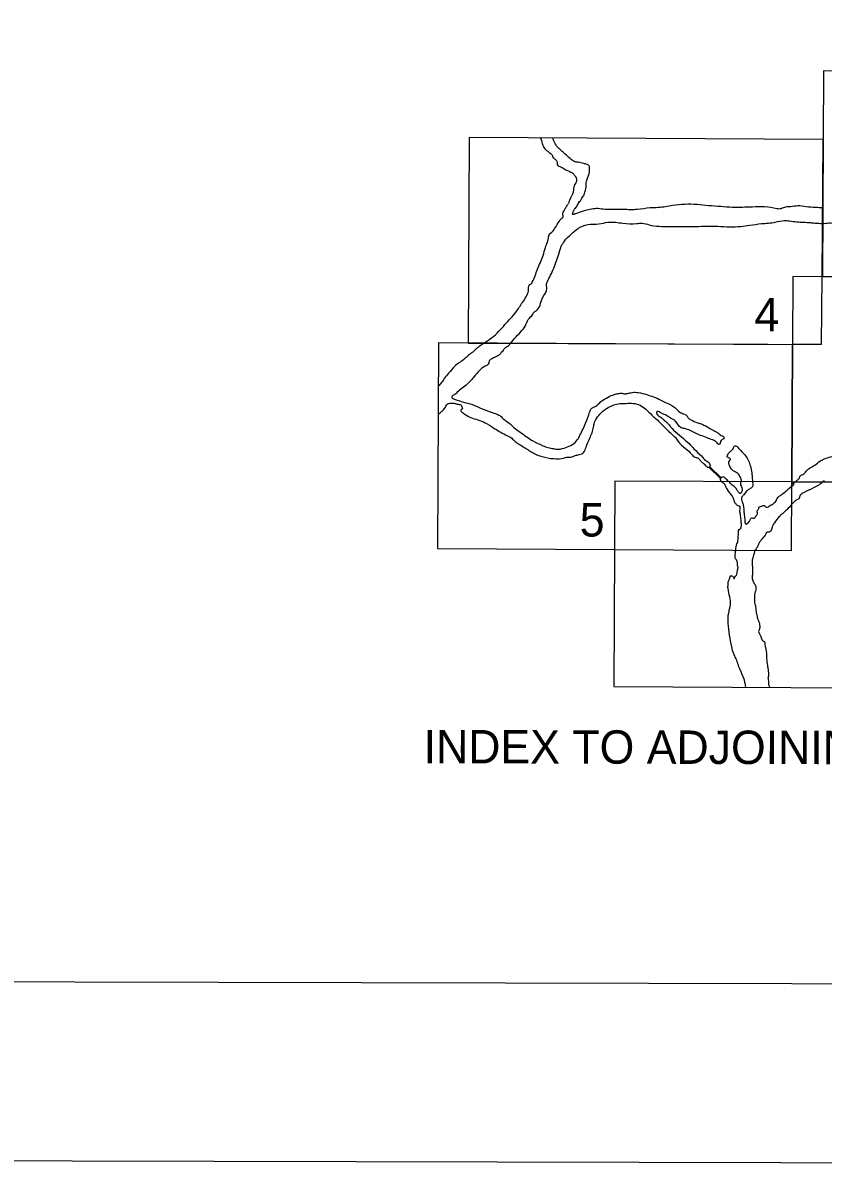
# Model space of a CAD drawing. Extents: x 3177385 to 3215275, y 903885 to 929304.
# Drawn here: x 3200589 to 3203387, y 904468 to 908477 of the extents above; entities that cross this region are included whole.
import ezdxf

# ---------------------------------------------------------------- set-up
doc = ezdxf.new("R2010")
doc.units = 0
for name, color, linetype in [('G-ANNO-NPLT', 7, 'Continuous'), ('V-ANNO-NPLT', 7, 'Continuous'), ('V-ANNO-SYMB', 7, 'Continuous')]:
    doc.layers.add(name, color=color, linetype=linetype)

msp = doc.modelspace()

# ---------------------------------------------------------------- linework, layer by layer
at = {"layer": 'G-ANNO-NPLT'}
msp.add_lwpolyline([(3177968.5, 904553.8), (3214635.1, 904468.5), (3214691.3, 928635.1), (3178024.7, 928720.4)], close=True, dxfattribs=at)
at = {"layer": 'V-ANNO-NPLT'}
for points in [[(3204621, 907585.3), (3204624, 908303.8), (3203387.6, 908309.4), (3203384, 907591), (3204621, 907585.3)], [(3203383, 907591), (3203386.4, 908070), (3202149.8, 908076.7), (3202145.6, 907358.3)], [(3203277.3, 906873.1), (3204514.9, 906867.4), (3204517.9, 907585.8), (3203280.9, 907591.5), (3203277.3, 906873.1)], [(3203279.7, 907354.5), (3203381.4, 907354.1), (3203383, 907591)], [(3202038.2, 906640.5), (3203276, 906633.7), (3203279.7, 907352.1), (3202042.5, 907358.9), (3202038.2, 906640.5)], [(3202145.6, 907358.3), (3203193.6, 907354.8)], [(3203028.4, 906885.1), (3202987.2, 906925.3)], [(3202989.2, 906927.1), (3203030.8, 906887.8)], [(3202654.5, 906158.1), (3203892.7, 906151.7), (3203896.1, 906870.1), (3203277.3, 906873.3)], [(3203277.3, 906873.3), (3202658.4, 906876.4), (3202657.1, 906637.1)], [(3202657.1, 906637.1), (3202654.5, 906158.1)]]:
    msp.add_lwpolyline(points, dxfattribs=at)
for points in [[(3202396.3, 908075.1), (3202400.8, 908070.3), (3202403.4, 908060.8), (3202411, 908041.1), (3202416.2, 908034.3), (3202423.8, 908029.1), (3202434.9, 908019.7), (3202438.4, 908017.1), (3202440.9, 908012.8), (3202443.5, 908005.9), (3202447.7, 908002.5), (3202455.4, 907993.9), (3202457.1, 907987.9), (3202458.8, 907978.5), (3202466.5, 907975.1), (3202481, 907967.3), (3202504.9, 907956.1), (3202515.2, 907948.4), (3202521.1, 907939.8), (3202524.5, 907931.2), (3202524.5, 907922.7), (3202520.2, 907915), (3202514.2, 907898.7), (3202513.3, 907887.6), (3202509.9, 907876.5), (3202504.7, 907867.9), (3202496.1, 907845.7)], [(3202555.1, 907821.4), (3202540.5, 907817.3), (3202527.7, 907812.2), (3202520.8, 907810.5), (3202516.6, 907808.8), (3202513.1, 907808), (3202510.6, 907808.8), (3202511.4, 907812.3), (3202514.9, 907822.5), (3202520.9, 907830.2), (3202528.6, 907842.2), (3202532.1, 907849.9), (3202538.1, 907855.9), (3202543.2, 907865.3), (3202548.4, 907871.3), (3202552.7, 907881.5), (3202557, 907896.9), (3202558.7, 907908.1), (3202557.9, 907914.9), (3202559.6, 907924.3), (3202561.3, 907931.2), (3202563.9, 907938), (3202567.3, 907945.7), (3202569.9, 907956), (3202570, 907968), (3202570, 907975.7), (3202561.4, 907982.5), (3202550.3, 907986), (3202529.8, 907990.3), (3202516.1, 907992.9), (3202502.5, 908003.2), (3202484.6, 908018.7), (3202470.9, 908031.6), (3202460.7, 908041), (3202453, 908050.4), (3202449.6, 908055.6), (3202441.2, 908075.1)], [(3202200.4, 907358), (3202228.8, 907377.6), (3202252.3, 907398.3), (3202274.5, 907423.2), (3202313.3, 907467.3), (3202335.5, 907500.4), (3202356.3, 907540.5), (3202357.7, 907557.1), (3202360.5, 907562.6), (3202366, 907565.4), (3202370.1, 907570.9), (3202388.2, 907616.5), (3202407.7, 907664.8), (3202416, 907692.4), (3202422.9, 907710.4), (3202427.1, 907729.7), (3202428.5, 907736.7), (3202434.1, 907742.2), (3202449.3, 907760.1), (3202464.6, 907785), (3202472.9, 907794.6), (3202478.4, 907800.1), (3202477, 907807.1), (3202478.4, 907815.4), (3202482.6, 907823.6), (3202488.1, 907833.3), (3202495.1, 907844.3)], [(3203386.6, 907830.5), (3203360.3, 907832), (3203327.2, 907834.8), (3203298.2, 907837.6), (3203273.3, 907834.9), (3203255.4, 907833.6), (3203240.2, 907828.1), (3203233.2, 907826.7), (3203225, 907828.1), (3203139.3, 907833.9), (3203104.8, 907832.6), (3203068.9, 907832.6), (3203028.9, 907835.5), (3202986.1, 907838.4), (3202946, 907842.6), (3202860.4, 907838.7), (3202810.6, 907831.9), (3202781.6, 907830.5), (3202737.4, 907825.1), (3202687.7, 907825.2), (3202649, 907825.3), (3202624.2, 907825.4), (3202599.3, 907828.2), (3202555.1, 907821.4)], [(3203384.3, 907776), (3203408.3, 907778.2), (3203428, 907777.2), (3203443, 907775.3), (3203461.8, 907772.5), (3203475.9, 907772.4), (3203491.8, 907770.5), (3203505.9, 907769.5), (3203515.3, 907766.7), (3203517.2, 907762.9), (3203516.2, 907756.4), (3203521.8, 907753.5), (3203532.1, 907753.5), (3203551.9, 907751.6), (3203559.4, 907747.8), (3203570.6, 907747.8), (3203578.1, 907750.6), (3203625.1, 907755.2), (3203660.8, 907761.7), (3203682.4, 907767.2), (3203705.8, 907776.6), (3203725.6, 907789.7), (3203731.2, 907796.3), (3203732.2, 907807.5), (3203742.5, 907811.3), (3203766.9, 907813.1), (3203787.6, 907816.8), (3203808.3, 907823.3), (3203826.1, 907829.9), (3203837.4, 907828), (3203845.8, 907825.1), (3203859, 907827), (3203866.5, 907828.8)], [(3202293.7, 907357.5), (3202313.1, 907380.2), (3202333.8, 907402.3), (3202347.7, 907423), (3202356, 907440.9), (3202371.3, 907458.9), (3202375.4, 907465.8), (3202383.7, 907471.3), (3202405.9, 907516.9), (3202421.2, 907548.6), (3202419.8, 907558.3), (3202425.4, 907579), (3202431, 907590.1), (3202442.1, 907613.6), (3202461.5, 907666.1), (3202471.3, 907696.5), (3202482.3, 907714.4), (3202505.9, 907739.2), (3202529.4, 907758.5), (3202564, 907772.3), (3202602.6, 907775), (3202634.4, 907780.4), (3202686.9, 907777.5), (3202733.9, 907776), (3202754.6, 907777.4), (3202778, 907771.8), (3202848.5, 907766.1), (3202925.8, 907765.9), (3202996.2, 907767.1), (3203018.3, 907767.1)], [(3203018.3, 907767.1), (3203060.5, 907764.9), (3203097.8, 907766.2), (3203130.9, 907770.3), (3203171, 907775.7), (3203219.3, 907781.1), (3203251.1, 907786.6), (3203269.1, 907785.2), (3203293.9, 907782.3), (3203318.8, 907780.9), (3203342.2, 907779.5), (3203358.8, 907778), (3203384.3, 907776)], [(3202200.4, 907358), (3202188.1, 907348.7), (3202172.7, 907337.1), (3202158, 907323.9), (3202143.4, 907313), (3202133.1, 907302.8), (3202116.3, 907291.1), (3202098.7, 907277.2), (3202077.5, 907253.1), (3202062.1, 907234.1), (3202051.8, 907219.5), (3202041.6, 907207.3)], [(3202293.7, 907357.5), (3202290.4, 907353.6), (3202287.5, 907350), (3202283.1, 907346.3), (3202276.5, 907341.9), (3202272.1, 907338.3), (3202268.4, 907333.9), (3202267, 907331.7), (3202261.1, 907325.1), (3202254.5, 907317.1), (3202244.3, 907311.3), (3202230.4, 907304.7), (3202222.3, 907299.6), (3202220.1, 907297.4), (3202218.6, 907293), (3202215.7, 907284.3), (3202205.4, 907277.7), (3202167.3, 907241.9), (3202142.4, 907214.9), (3202124.9, 907200.3), (3202107.3, 907186.5), (3202096.3, 907177), (3202089.7, 907173.3), (3202089, 907168.2), (3202089.7, 907166), (3202094.8, 907163.1), (3202129.9, 907152), (3202160.5, 907143.2), (3202189, 907131.4), (3202225.5, 907117.4), (3202246, 907110.1)], [(3202487.6, 906993.9), (3202510.3, 907004.1), (3202527.2, 907020.1), (3202536.7, 907036.2), (3202557.3, 907080.8), (3202570.5, 907116.6), (3202574.9, 907126.9), (3202591.7, 907138.5), (3202610.1, 907153.8), (3202635.7, 907169.9), (3202656.2, 907178.6), (3202670.1, 907182.2), (3202683.9, 907182.9), (3202690.5, 907181.5), (3202702.9, 907182.2), (3202719.8, 907185.8), (3202740.2, 907185.7), (3202770.2, 907178.4), (3202794.3, 907170.2), (3202806, 907165.8)], [(3202806, 907165.8), (3202833.7, 907151.9), (3202864.4, 907135.7), (3202893.5, 907112.9), (3202909.6, 907104.9), (3202914.7, 907096.8), (3202924.2, 907090.2), (3202947.6, 907079.9), (3202957.8, 907076.9), (3202981.9, 907065.9), (3203000.1, 907054.9), (3203016.9, 907046.1), (3203030.8, 907035.8), (3203038.1, 907031.4), (3203040.3, 907027.7), (3203039.5, 907024.1), (3203033.7, 907021.2), (3203028.5, 907014.6), (3203027.1, 907008.7), (3203022.7, 907003.6), (3203013.9, 907012.4), (3203000, 907019.8), (3202981.8, 907027.1), (3202958.4, 907036), (3202938, 907044.8), (3202909.5, 907058), (3202894.9, 907061), (3202890.5, 907062.5), (3202870.8, 907085.2), (3202853.3, 907096.2), (3202835.8, 907107.2), (3202817.5, 907115.3), (3202809.5, 907119), (3202804.4, 907117.5), (3202805.1, 907111.7), (3202819, 907099.2), (3202864.2, 907054.5), (3202891.2, 907031), (3202918.1, 907007.5), (3202934.9, 906989.2), (3202961.2, 906964.3)], [(3202041.4, 907109.3), (3202047.9, 907114.9), (3202056.7, 907122.9), (3202066.2, 907133.9), (3202069.9, 907141.2), (3202077.2, 907147.8), (3202085.3, 907148.5), (3202099.2, 907147.7), (3202110.8, 907144.8), (3202121.8, 907141.1), (3202123.2, 907136), (3202126.2, 907130.1), (3202119.6, 907123.5), (3202121, 907119.1), (3202126.1, 907115.5), (3202132, 907111.1)], [(3202489, 906959.5), (3202509.5, 906960.9), (3202520.4, 906965.3), (3202534.3, 906968.9), (3202549.7, 906976.9), (3202557.8, 906994.5), (3202571, 907025.9), (3202584.3, 907065.4), (3202586.5, 907077.8), (3202594.6, 907095.3), (3202610.7, 907115.1), (3202635.6, 907133.3), (3202675.8, 907147.1), (3202697.7, 907147.8), (3202723.3, 907147.7), (3202746.7, 907141.1), (3202767.1, 907127.1), (3202788.3, 907106.6), (3202807.2, 907089.7)], [(3202132, 907111.1), (3202155.3, 907097.8), (3202179.4, 907090.5), (3202205, 907080.2), (3202234.2, 907062.5), (3202275.8, 907038.3), (3202295.5, 907028), (3202306.4, 907017.7), (3202337.8, 906996.4), (3202370.6, 906975.9), (3202388.2, 906967.1), (3202404.2, 906961.9), (3202444.4, 906954.5), (3202482.4, 906957.3), (3202489, 906959.5)], [(3202246, 907110.1), (3202259.1, 907102.7), (3202270.1, 907092.4), (3202293.4, 907074.8), (3202310.2, 907059.4), (3202332.1, 907044), (3202354, 907027.9), (3202374.4, 907015.4), (3202406.5, 906999.9), (3202425.5, 906993.3), (3202443.8, 906989.6), (3202461.3, 906987.4), (3202487.6, 906993.9)], [(3202807.2, 907089.7), (3202840.8, 907056), (3202864.9, 907033.3), (3202870.7, 907028.1), (3202880.2, 907014.9), (3202905.7, 906990), (3202927.6, 906969.5), (3202939.2, 906959.2), (3202945.8, 906957.7)], [(3203294.5, 906877.6), (3203301.6, 906883.9), (3203303.7, 906886), (3203304.8, 906891.3), (3203312.1, 906897.5), (3203324.7, 906906.9), (3203338.3, 906920.5), (3203358.1, 906931.9), (3203377, 906946.5), (3203391.6, 906953.8), (3203413.5, 906961), (3203447, 906970.4), (3203463.8, 906976.6), (3203475.2, 906977.7), (3203494.1, 906984.9), (3203504.5, 906991.2), (3203517.1, 906993.3), (3203527.5, 906994.3), (3203557.8, 907009.9), (3203569.3, 907009.9), (3203584, 907016.1), (3203596.5, 907021.3), (3203601.7, 907021.3), (3203617.7, 907026), (3203646.7, 907039), (3203667.6, 907045.2), (3203681.2, 907047.3), (3203701.1, 907057.7), (3203719.9, 907060.8), (3203741.2, 907070.1), (3203751.3, 907072.2), (3203763.8, 907074.3), (3203778.4, 907077.4), (3203801.4, 907084.6), (3203819.2, 907090.9), (3203830.7, 907096.1), (3203839.1, 907093.9), (3203847.4, 907095), (3203868.3, 907102.2)], [(3203093.5, 906988.8), (3203087.7, 906995.4), (3203078.2, 906998.4), (3203070.1, 906988.1), (3203062.1, 906978.7), (3203053.3, 906970.6), (3203050.3, 906962.6), (3203058.4, 906957.4), (3203062, 906953.8), (3203059.8, 906947.9), (3203055.4, 906940.6), (3203057.6, 906933.3), (3203064.1, 906920.1), (3203073.6, 906912), (3203085.3, 906906.2), (3203095.5, 906891.5), (3203099.1, 906882.7), (3203099.8, 906876.9), (3203097.6, 906869.6), (3203101.2, 906856.4), (3203101.9, 906838.3), (3203097.7, 906832.9), (3203090.2, 906838.1), (3203083.8, 906848.5), (3203072.7, 906859.4), (3203058.9, 906871.8), (3203048.1, 906882.6), (3203042.6, 906887.3), (3203036.4, 906890.6), (3203030.8, 906887.8)], [(3202987.2, 906925.2), (3202984.1, 906923.6), (3202980.4, 906926.5), (3202967.3, 906938.3), (3202959.3, 906945.6), (3202952.7, 906953.7), (3202945.8, 906957.7)], [(3202961.2, 906964.3), (3202976.8, 906947.8), (3202987.8, 906939.7), (3202990.7, 906933.8), (3202992.9, 906931.6), (3202989.2, 906927.1)], [(3203093.5, 906988.8), (3203104.4, 906976.4), (3203118.3, 906960.2), (3203127.8, 906941.9), (3203133.6, 906922.9), (3203137.9, 906898.7), (3203139.3, 906879), (3203140.7, 906862.9), (3203140, 906857), (3203131.9, 906849.7), (3203120.9, 906842.4), (3203109.2, 906828.6), (3203102.9, 906820.7), (3203101.9, 906810.3), (3203104.8, 906800.8), (3203108.4, 906789), (3203109.1, 906779.5), (3203109.1, 906774.4)], [(3203028.4, 906885.1), (3203026.7, 906883.1), (3203026.3, 906880), (3203032.8, 906874.1), (3203043.5, 906863), (3203050.7, 906846.3), (3203067.6, 906825), (3203073.3, 906813.1), (3203076, 906805), (3203081.4, 906796.4), (3203084.2, 906793.1), (3203093.1, 906789.1), (3203094.5, 906773)], [(3203118.7, 906726.1), (3203124.4, 906730.6), (3203128.9, 906736.6), (3203134.2, 906745.6), (3203137.2, 906747.9), (3203140.9, 906747.1), (3203144.7, 906747.1), (3203150.7, 906750.8), (3203154.4, 906756.8), (3203157.4, 906761.3), (3203157.4, 906765.8), (3203155.9, 906769.6), (3203155.9, 906771.1), (3203158.9, 906775.5), (3203162, 906780), (3203161.2, 906783), (3203164.2, 906786), (3203171.7, 906789), (3203181.4, 906790.5), (3203183.7, 906787.5), (3203187.4, 906784.5), (3203195.7, 906786.7), (3203203.2, 906791.9), (3203208.4, 906794.2), (3203219.7, 906803.9), (3203224.2, 906810.6), (3203228.7, 906818.9), (3203237.7, 906826.3), (3203248.9, 906834.6), (3203273.7, 906855.5), (3203279.7, 906860), (3203283.5, 906863), (3203285, 906866), (3203281.2, 906865.2), (3203278.2, 906865.2), (3203276.7, 906865.2), (3203280.5, 906868.2), (3203285, 906871.2), (3203294.5, 906877.6)], [(3203390.8, 906877.3), (3203384.6, 906874), (3203382.3, 906870.2), (3203376.3, 906865.8), (3203344.8, 906847.8), (3203312.6, 906832.2), (3203308.8, 906829.2), (3203305.1, 906823.2), (3203303.6, 906818.7), (3203302.8, 906815.7), (3203296.8, 906812), (3203276.6, 906794), (3203260.8, 906776.8), (3203250.3, 906767.1), (3203241.3, 906759.6), (3203233, 906752.1), (3203216.5, 906730.4), (3203209.7, 906719.2), (3203207.5, 906711.7), (3203206.7, 906708), (3203203, 906701.2), (3203197.7, 906698.2), (3203194, 906697.5), (3203189.5, 906696.8), (3203186.5, 906692.3), (3203161.7, 906657.8), (3203157.1, 906647.4), (3203150.5, 906636.1)], [(3203094.5, 906773), (3203096.2, 906760), (3203098.6, 906740.2), (3203099.6, 906731.5), (3203099.8, 906719.2), (3203098.4, 906711.9), (3203097.6, 906709.7)], [(3203109.1, 906774.4), (3203110.8, 906760.3), (3203112.3, 906748.4), (3203113.6, 906732.1), (3203115.6, 906727.2), (3203118.8, 906726)], [(3203081.1, 906635.9), (3203082.3, 906646.8), (3203085.3, 906656.5), (3203088.3, 906664), (3203089.8, 906679.8), (3203090.6, 906688), (3203091.4, 906696.2), (3203090.6, 906703.7), (3203096.6, 906709), (3203097.6, 906709.7)], [(3203081.1, 906635.9), (3203079.3, 906629.1), (3203078.8, 906624.6), (3203078.4, 906620), (3203078.8, 906615.4), (3203078.3, 906609.1), (3203079.2, 906606.3), (3203082, 906602.7), (3203082.9, 906600.4), (3203084.7, 906597.2), (3203086, 906593.6), (3203086, 906589), (3203086, 906585.4), (3203086.5, 906581.3), (3203088.3, 906577.2), (3203087.8, 906571.7), (3203084.6, 906555.3), (3203082.3, 906545.7)], [(3203140.5, 906549.4), (3203141, 906565.2), (3203139.7, 906587.5), (3203139.3, 906597.1), (3203140.7, 906604.8), (3203145.2, 906620.8), (3203148.5, 906630.8), (3203150.7, 906636.7)], [(3203054.6, 906388.6), (3203054.2, 906398.7), (3203054.7, 906406), (3203056.5, 906413.2), (3203058.8, 906425.5), (3203061.6, 906437.8), (3203062.5, 906442.8), (3203054.4, 906500.7), (3203054, 906507.5), (3203054.5, 906516.2), (3203057.2, 906528.9), (3203059.5, 906533), (3203059.5, 906536.2), (3203060.9, 906540.3), (3203062.3, 906543.5), (3203064.5, 906545.3), (3203066.4, 906545.3), (3203069.5, 906543.9), (3203071.8, 906542.1), (3203074.1, 906537.6), (3203074.5, 906535.3), (3203075, 906534.4), (3203078.6, 906539.8), (3203082.3, 906545.7)], [(3203159.8, 906391.4), (3203157.9, 906399.3), (3203153.9, 906415.3), (3203151.6, 906436.7), (3203148.9, 906447.6), (3203148.1, 906463.1), (3203147.6, 906475.9), (3203148.6, 906485), (3203149, 906487.3), (3203150.9, 906490), (3203151.3, 906491.4), (3203153.2, 906500), (3203150, 906511.9), (3203146.8, 906517.8), (3203140.9, 906530.6), (3203140, 906537.4), (3203140.1, 906543.3), (3203140.5, 906550.2)], [(3203116.9, 906156.6), (3203113.1, 906172.8), (3203110.6, 906183.7), (3203096.4, 906217.4), (3203081.4, 906257.8), (3203074.7, 906272.1), (3203067.2, 906297.4), (3203059.7, 906337.8), (3203054.8, 906379), (3203054.8, 906391.6)], [(3203159.8, 906391.4), (3203164.8, 906372.8), (3203164.8, 906361.1), (3203161.4, 906351), (3203168.9, 906333.3), (3203173.9, 906319.8), (3203177.3, 906317.3), (3203181.5, 906314.8), (3203183.2, 906307.2), (3203189, 906273.5), (3203189, 906255.7), (3203192.2, 906231.5), (3203194.1, 906218.3), (3203194.7, 906210.4)], [(3203194.7, 906210.4), (3203195.7, 906207), (3203195.9, 906203.2), (3203195.9, 906198.8), (3203195.7, 906195.6), (3203195.2, 906193.8), (3203194.1, 906191.5), (3203194.1, 906188.4), (3203194.5, 906183.6), (3203195.2, 906179.5), (3203195.6, 906175.4), (3203196.1, 906173.1), (3203196.3, 906171.5), (3203196.1, 906171.2)], [(3203196.2, 906171.2), (3203195.8, 906167.2), (3203196.7, 906163.7), (3203198.3, 906159.4), (3203200, 906155.6)]]:
    msp.add_spline(points, degree=3, dxfattribs=at)
at = {"layer": 'V-ANNO-SYMB'}
msp.add_lwpolyline([(3180720.1, 905172.5), (3213803.2, 905095.5), (3213856.5, 928012), (3180773.4, 928089), (3180720.1, 905172.5)], dxfattribs=at)

# ---------------------------------------------------------------- texts
at = {"layer": 'V-ANNO-NPLT'}
for s, height, p in [('4', 117, (3203146.2, 907399.3)), ('5', 117, (3202535.5, 906682.5)), ('INDEX TO ADJOINING SHEETS', 116.66, (3201989.8, 905890.1))]:
    msp.add_text(s, height=height, rotation=359.8667, dxfattribs=at).set_placement(p)

doc.saveas('drawing.dxf')
